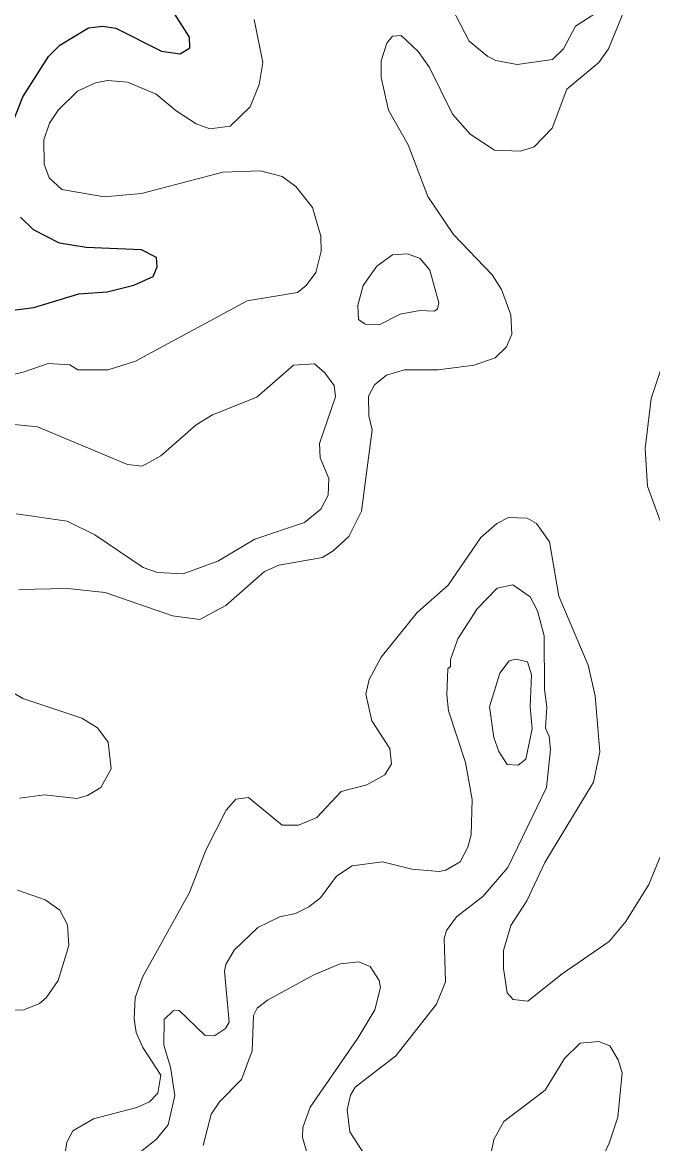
# Model space of a CAD drawing. Extents: x 763.2 to 816.8, y 7896.5 to 7952.7.
# Drawn here: x 769.673 to 771.35, y 7919.723 to 7922.705 of the extents above; entities that cross this region are included whole.
import ezdxf

# ---------------------------------------------------------------- set-up
doc = ezdxf.new("R2010")
doc.units = 0
doc.header["$LTSCALE"] = 0.064
doc.layers.add('1', color=7, linetype='Continuous', lineweight=25)
doc.layers.add('2', color=7, linetype='Continuous', lineweight=13)

msp = doc.modelspace()

# ---------------------------------------------------------------- linework, layer by layer
at = {"layer": '1'}
for points in [[(769.6454, 7922.434), (769.674, 7922.5073), (769.7422, 7922.6141), (769.7724, 7922.6442), (769.8493, 7922.6901), (769.8859, 7922.6945), (769.9213, 7922.6896), (770.0428, 7922.6284), (770.0932, 7922.6209), (770.1181, 7922.6376), (770.1175, 7922.6653), (770.0664, 7922.7466)], [(769.627, 7921.9371), (769.7036, 7921.9467), (769.8228, 7921.9829), (769.8983, 7921.9881), (769.9699, 7922.0059), (770.0208, 7922.0289), (770.0312, 7922.0549), (770.0294, 7922.0797), (769.9899, 7922.1), (769.8424, 7922.1064), (769.7718, 7922.1175), (769.7025, 7922.153), (769.6677, 7922.1873)]]:
    msp.add_lwpolyline(points, dxfattribs=at)
at = {"layer": '2'}
for points in [[(771.2817, 7922.7532), (771.2329, 7922.6345), (771.2064, 7922.5981), (771.1219, 7922.5276), (771.0828, 7922.4237), (771.0348, 7922.3742), (770.998, 7922.3627), (770.9295, 7922.3647), (770.8641, 7922.4075), (770.8174, 7922.4607), (770.7561, 7922.5845), (770.7265, 7922.6273), (770.6809, 7922.6696)], [(771.2057, 7922.7335), (771.1447, 7922.6951), (771.1127, 7922.6345), (771.0836, 7922.6065), (770.9895, 7922.5928), (770.9326, 7922.6036), (770.9113, 7922.6138), (770.8614, 7922.6553), (770.8154, 7922.7433)], [(770.271, 7921.9641), (770.4053, 7921.9865), (770.4278, 7922.005), (770.4539, 7922.0396), (770.4683, 7922.0967), (770.4671, 7922.1363), (770.4453, 7922.213), (770.4002, 7922.2684), (770.3641, 7922.2948), (770.3065, 7922.31), (770.2066, 7922.3067), (769.9903, 7922.2494), (769.8903, 7922.2411), (769.7775, 7922.2607), (769.7441, 7922.2919), (769.7309, 7922.3275), (769.7297, 7922.3926), (769.7455, 7922.4366), (769.7684, 7922.4713), (769.8193, 7922.5221), (769.8676, 7922.5439), (769.899, 7922.55), (769.9522, 7922.5463), (770.0291, 7922.5143), (770.082, 7922.4692), (770.135, 7922.4352), (770.1718, 7922.4219), (770.2256, 7922.4289), (770.2787, 7922.4799), (770.3029, 7922.5399), (770.3124, 7922.5984), (770.2898, 7922.7126)], [(770.6809, 7922.6696), (770.6578, 7922.668), (770.643, 7922.6495), (770.6275, 7922.6026), (770.628, 7922.5582), (770.647, 7922.4712)], [(770.647, 7922.4712), (770.6995, 7922.3789), (770.7517, 7922.2416), (770.8203, 7922.1409), (770.9227, 7922.0335), (770.9478, 7921.9942), (770.9729, 7921.9272), (770.9757, 7921.8758), (770.9614, 7921.8418), (770.9308, 7921.8125), (770.8754, 7921.7934), (770.7791, 7921.781), (770.69, 7921.7808), (770.6418, 7921.7663), (770.6099, 7921.7413), (770.5935, 7921.7107), (770.5951, 7921.6586), (770.6033, 7921.6216), (770.5755, 7921.4053), (770.5415, 7921.3377), (770.4998, 7921.2994), (770.4714, 7921.282), (770.3552, 7921.2615), (770.3171, 7921.2442), (770.214, 7921.154), (770.1451, 7921.117), (770.0725, 7921.1269), (769.8931, 7921.189), (769.7931, 7921.1991), (769.6638, 7921.1963)], [(769.7412, 7921.7973), (769.7995, 7921.7939), (769.8202, 7921.7811), (769.9009, 7921.7808), (769.9739, 7921.804), (770.271, 7921.9641)], [(771.3985, 7921.8603), (771.3457, 7921.7046), (771.3298, 7921.5721), (771.3359, 7921.4713), (771.387, 7921.3331)], [(769.599, 7921.758), (769.6747, 7921.7744), (769.7412, 7921.7973)], [(769.6565, 7921.3979), (769.7925, 7921.3783), (769.8654, 7921.3421), (769.9943, 7921.2549), (770.0323, 7921.2421), (770.1004, 7921.2387), (770.1929, 7921.2725), (770.2913, 7921.3304), (770.4236, 7921.3748), (770.4675, 7921.4101), (770.4865, 7921.4474), (770.4882, 7921.4923), (770.4655, 7921.5465), (770.4637, 7921.5853), (770.5062, 7921.7089), (770.5028, 7921.7396), (770.4777, 7921.7733), (770.4504, 7921.7971)], [(770.4504, 7921.7971), (770.3945, 7921.7935), (770.2972, 7921.7078), (770.1786, 7921.6611), (770.135, 7921.6346), (770.0412, 7921.5525)], [(770.0412, 7921.5525), (769.9921, 7921.5246), (769.9523, 7921.5291), (769.7132, 7921.629), (769.6146, 7921.6391), (769.4676, 7921.6817)], [(771.387, 7920.5264), (771.3398, 7920.4125), (771.2791, 7920.3139), (771.2343, 7920.2608), (771.1089, 7920.1748), (771.0182, 7920.1016), (770.9786, 7920.1064), (770.9631, 7920.1242), (770.9534, 7920.1884), (770.9534, 7920.2371), (770.9731, 7920.3034), (771.0154, 7920.3687), (771.0635, 7920.4708), (771.1929, 7920.6841), (771.2096, 7920.7651), (771.1967, 7920.9135), (771.1788, 7920.9957), (771.1008, 7921.1792), (771.0758, 7921.3236), (771.0413, 7921.3721), (771.0162, 7921.386), (770.9667, 7921.3884), (770.9357, 7921.3726), (770.8925, 7921.335), (770.8058, 7921.2079), (770.7238, 7921.1354), (770.628, 7921.0167), (770.5953, 7920.9575), (770.5869, 7920.9181), (770.6024, 7920.8478), (770.6509, 7920.774), (770.6554, 7920.733), (770.6374, 7920.7042), (770.5891, 7920.6769), (770.5212, 7920.6597), (770.4565, 7920.5905), (770.4077, 7920.5698), (770.3642, 7920.5704), (770.2745, 7920.6434), (770.2408, 7920.6388), (770.215, 7920.6101), (770.161, 7920.5033), (770.1177, 7920.391), (769.9923, 7920.166), (769.9734, 7920.1111), (769.9705, 7920.0548), (769.9755, 7920.0183), (769.9932, 7919.9787), (770.041, 7919.905), (770.0332, 7919.8572), (770.011, 7919.8343), (769.9777, 7919.8189), (769.8622, 7919.789), (769.8068, 7919.7567), (769.7912, 7919.7269), (769.7731, 7919.6126)], [(770.8066, 7920.8744), (770.8021, 7920.9165), (770.8053, 7920.9857), (770.8118, 7920.9923), (770.8123, 7921.0106), (770.8316, 7921.0654), (770.8832, 7921.1455), (770.9365, 7921.2), (770.9781, 7921.209), (771.0238, 7921.177), (771.0432, 7921.1396), (771.0615, 7921.0732), (771.0619, 7920.9305), (771.0685, 7920.885), (771.0651, 7920.8283), (771.0747, 7920.8054), (771.0781, 7920.7709), (771.068, 7920.6703), (770.9644, 7920.4574), (770.8985, 7920.3802), (770.828, 7920.3259), (770.8019, 7920.2899), (770.7955, 7920.2689), (770.7989, 7920.1537), (770.7746, 7920.0937), (770.6669, 7919.9562), (770.5587, 7919.8729), (770.5458, 7919.8522), (770.5376, 7919.813), (770.5442, 7919.7546), (770.5854, 7919.6915)], [(769.5313, 7920.991), (769.6741, 7920.9069), (769.8312, 7920.8545), (769.8725, 7920.8288), (769.9014, 7920.7907), (769.9095, 7920.7194), (769.8818, 7920.6705), (769.8464, 7920.6489), (769.8182, 7920.6405), (769.7314, 7920.6503), (769.665, 7920.6419)], [(770.8375, 7920.4728), (770.8585, 7920.5119), (770.8675, 7920.5446), (770.8695, 7920.638), (770.8524, 7920.7363), (770.8066, 7920.8744)], [(769.9455, 7919.6686), (770.0287, 7919.7339), (770.0605, 7919.7733), (770.0789, 7919.8513), (770.0673, 7919.9262), (770.0494, 7919.9853), (770.0505, 7920.0531), (770.0742, 7920.0763), (770.0888, 7920.0781), (770.1597, 7920.0111), (770.1841, 7920.0095), (770.2132, 7920.0291), (770.2234, 7920.0462), (770.2106, 7920.1817), (770.2145, 7920.1997), (770.2369, 7920.2378), (770.2993, 7920.2979), (770.3578, 7920.3262), (770.3993, 7920.3352), (770.4356, 7920.3528), (770.4663, 7920.3772), (770.5091, 7920.4344), (770.5502, 7920.4622), (770.6312, 7920.4727), (770.7091, 7920.4526), (770.7818, 7920.4465), (770.7996, 7920.4501), (770.8375, 7920.4728)], [(769.6599, 7920.3974), (769.7333, 7920.371), (769.7729, 7920.3443), (769.7928, 7920.3049), (769.7963, 7920.2498), (769.7683, 7920.157), (769.7366, 7920.1108), (769.7186, 7920.096), (769.6769, 7920.079), (769.6527, 7920.0784)], [(770.1542, 7919.7179), (770.175, 7919.8014), (770.1971, 7919.8346), (770.2558, 7919.8938), (770.2846, 7919.9696), (770.2878, 7920.064), (770.2981, 7920.0834), (770.3256, 7920.1046), (770.4489, 7920.1719), (770.5189, 7920.2012), (770.5682, 7920.2065), (770.5986, 7920.1945), (770.6224, 7920.1568), (770.6263, 7920.1385), (770.6112, 7920.0793), (770.5653, 7920.0032), (770.4387, 7919.8197), (770.4188, 7919.766), (770.4181, 7919.7395), (770.429, 7919.7027)], [(770.9088, 7919.6429), (770.927, 7919.7343), (770.9542, 7919.7817), (771.0639, 7919.8654), (771.1151, 7919.9494), (771.1576, 7919.99), (771.2065, 7919.9946), (771.2359, 7919.983), (771.2586, 7919.9461), (771.269, 7919.9117), (771.2571, 7919.7934), (771.234, 7919.7244), (771.1966, 7919.6428)]]:
    msp.add_lwpolyline(points, dxfattribs=at)
for points in [[(770.6778, 7921.9285), (770.7305, 7921.9386), (770.7693, 7921.9373), (770.7775, 7921.9427), (770.7807, 7921.9593), (770.7572, 7922.0461), (770.7312, 7922.0767), (770.6974, 7922.0897), (770.6575, 7922.0864), (770.6165, 7922.0569), (770.5801, 7922.0055), (770.5654, 7921.9521), (770.5672, 7921.9148), (770.5849, 7921.9024), (770.6245, 7921.9011)], [(770.9273, 7920.8027), (770.9156, 7920.8845), (770.9437, 7920.974), (770.9679, 7921.0072), (770.9862, 7921.0117), (771.017, 7921.0044), (771.0273, 7920.97), (771.024, 7920.8843), (771.029, 7920.8263), (771.0129, 7920.7451), (770.9926, 7920.7293), (770.9629, 7920.7312), (770.9406, 7920.7663)]]:
    msp.add_lwpolyline(points, close=True, dxfattribs=at)

doc.saveas('drawing.dxf')
